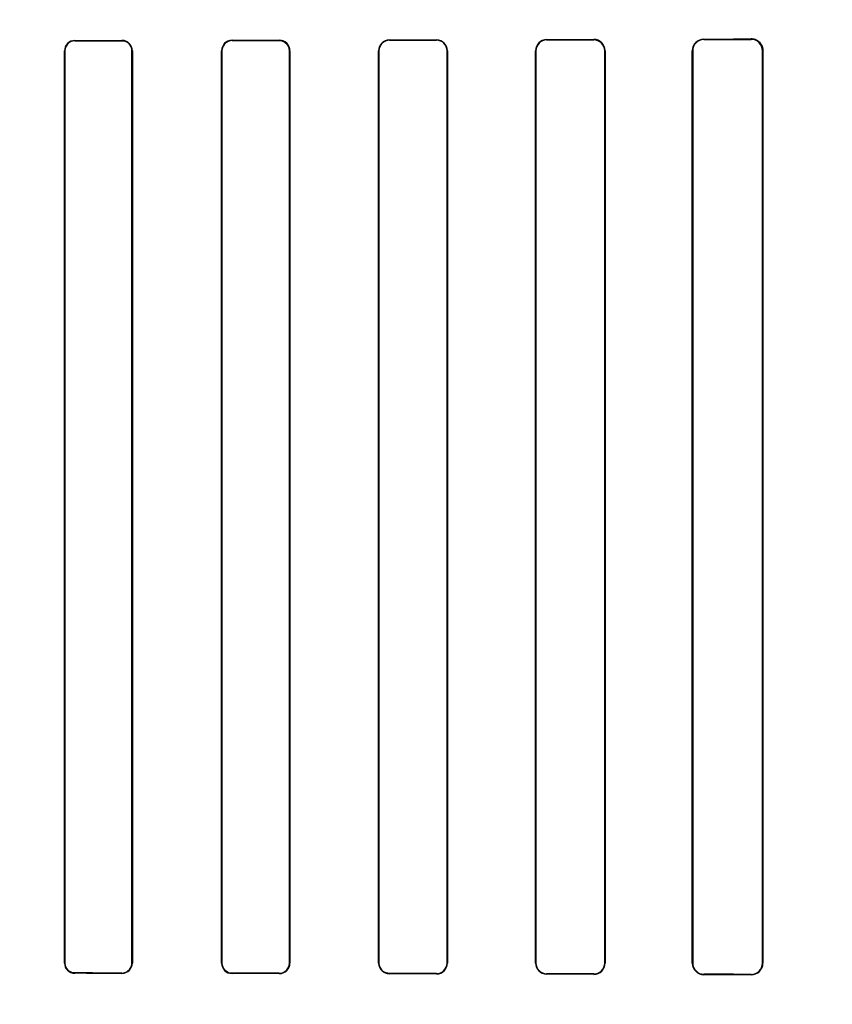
# Model space of a CAD drawing. Header units: millimetres. Extents: x 0 to 297, y 0 to 210.
# Tile 344 of 446: x 240.182 to 240.414, y 159.308 to 159.59. Entities that reach past the tile are written whole.
import ezdxf

# ---------------------------------------------------------------- set-up
doc = ezdxf.new("R2010")
doc.units = ezdxf.units.MM
doc.header["$LTSCALE"] = 16.335
doc.layers.get('0').update_dxf_attribs({"linetype": 'CONTINUOUS'})
for name, color, linetype in [('AXES_REF', 7, 'CONTINUOUS'), ('INTFCLR_1', 7, 'CONTINUOUS'), ('INTFCLR_72935', 7, 'CONTINUOUS')]:
    doc.layers.add(name, color=color, linetype=linetype)

msp = doc.modelspace()

# ---------------------------------------------------------------- linework, layer by layer
at = {"color": 7, "linetype": 'Continuous'}
for radius in [8.7262453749, 8.7255, 8.6696226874]:
    msp.add_circle((241.415033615, 154.4105885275), radius, dxfattribs=at)
msp.add_arc((241.415033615, 154.4105885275), 8.64, 278.2771290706, 261.7228709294, dxfattribs=at)
at = {"layer": 'AXES_REF', "color": 9, "linetype": 'Continuous'}
msp.add_circle((241.415033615, 154.4105885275), 5.3357191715, dxfattribs=at)
msp.add_arc((241.415033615, 154.4105885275), 7.9600610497, 94.4118118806, 85.5881881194, dxfattribs=at)
at = {"layer": 'INTFCLR_1', "color": 9, "linetype": 'Continuous'}
for p, q in [((240.1975319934, 159.583924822), (240.1975319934, 159.5840240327)), ((240.2110319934, 159.5840408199), (240.2110319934, 159.5839405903)), ((240.2425319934, 159.5839834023), (240.2425319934, 159.5840865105)), ((240.2560319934, 159.5841090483), (240.2560319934, 159.5840044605)), ((240.2875319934, 159.5840604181), (240.2875319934, 159.5841691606)), ((240.3010319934, 159.5841984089), (240.3010319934, 159.5840875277)), ((240.3325319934, 159.5841588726), (240.3325319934, 159.5842758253)), ((240.3460319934, 159.5843133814), (240.3460319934, 159.584193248)), ((240.3775319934, 159.5842836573), (240.3775319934, 159.5844130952)), ((240.3910319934, 159.5844618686), (240.3910319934, 159.5843273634)), ((240.1945871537, 159.5810757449), (240.19468605, 159.5810757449)), ((240.213900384, 159.5810757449), (240.2140009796, 159.5810757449)), ((240.2395259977, 159.5810757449), (240.2396286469, 159.5810757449)), ((240.2589655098, 159.5810757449), (240.2590706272, 159.5810757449)), ((240.2844449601, 159.5810757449), (240.2845530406, 159.5810757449)), ((240.3040501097, 159.5810757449), (240.3041617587, 159.5810757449)), ((240.3293403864, 159.5810757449), (240.3294563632, 159.5810757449)), ((240.3491578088, 159.5810757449), (240.3492790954, 159.5810757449)), ((240.3742060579, 159.5810757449), (240.3743339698, 159.5810757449)), ((240.3942946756, 159.5810757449), (240.3944310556, 159.5810757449)), ((240.19468605, 159.3200757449), (240.1945871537, 159.3200757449)), ((240.2140009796, 159.3200757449), (240.213900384, 159.3200757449)), ((240.2396286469, 159.3200757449), (240.2395259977, 159.3200757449)), ((240.2590706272, 159.3200757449), (240.2589655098, 159.3200757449)), ((240.2845530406, 159.3200757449), (240.2844449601, 159.3200757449)), ((240.3041617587, 159.3200757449), (240.3040501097, 159.3200757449)), ((240.3294563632, 159.3200757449), (240.3293403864, 159.3200757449)), ((240.3492790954, 159.3200757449), (240.3491578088, 159.3200757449)), ((240.3743339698, 159.3200757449), (240.3742060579, 159.3200757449)), ((240.3944310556, 159.3200757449), (240.3942946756, 159.3200757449)), ((240.1975319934, 159.3171274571), (240.1975319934, 159.3172266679)), ((240.2110319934, 159.3172108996), (240.2110319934, 159.3171106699)), ((240.2425319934, 159.3170649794), (240.2425319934, 159.3171680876)), ((240.2560319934, 159.3171470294), (240.2560319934, 159.3170424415)), ((240.2875319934, 159.3169823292), (240.2875319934, 159.3170910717)), ((240.3010319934, 159.3170639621), (240.3010319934, 159.3169530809)), ((240.3325319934, 159.3168756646), (240.3325319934, 159.3169926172)), ((240.3460319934, 159.3169582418), (240.3460319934, 159.3168381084)), ((240.3775319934, 159.3167383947), (240.3775319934, 159.3168678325)), ((240.3910319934, 159.3168241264), (240.3910319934, 159.3166896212))]:
    msp.add_line(p, q, dxfattribs=at)
at = {"layer": 'INTFCLR_1', "color": 6, "linetype": 'Continuous'}
for p, q in [((240.1945871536, 159.5810757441), (240.1945871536, 159.3200757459)), ((240.1946860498, 159.5810757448), (240.1946860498, 159.3200757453)), ((240.2139003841, 159.3200757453), (240.2139003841, 159.5810757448)), ((240.2140009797, 159.3200757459), (240.2140009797, 159.5810757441)), ((240.2395259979, 159.5810757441), (240.2395259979, 159.3200757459)), ((240.2396286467, 159.5810757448), (240.2396286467, 159.3200757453)), ((240.2589655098, 159.3200757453), (240.2589655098, 159.5810757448)), ((240.2590706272, 159.3200757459), (240.2590706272, 159.5810757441)), ((240.2844449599, 159.5810757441), (240.2844449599, 159.3200757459)), ((240.2845530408, 159.5810757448), (240.2845530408, 159.3200757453)), ((240.3040501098, 159.3200757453), (240.3040501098, 159.5810757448)), ((240.3041617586, 159.3200757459), (240.3041617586, 159.5810757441)), ((240.3293403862, 159.5810757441), (240.3293403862, 159.3200757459)), ((240.3294563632, 159.5810757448), (240.3294563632, 159.3200757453)), ((240.349157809, 159.3200757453), (240.349157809, 159.5810757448)), ((240.3492790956, 159.3200757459), (240.3492790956, 159.5810757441)), ((240.3742060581, 159.5810757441), (240.3742060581, 159.3200757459)), ((240.3743339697, 159.5810757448), (240.3743339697, 159.3200757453)), ((240.3942946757, 159.3200757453), (240.3942946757, 159.5810757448)), ((240.3944310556, 159.3200757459), (240.3944310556, 159.5810757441))]:
    msp.add_line(p, q, dxfattribs=at)
for centre, radius, start, end in [((240.1975358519, 159.5810754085), 0.0029486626, 90.0749790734, 179.9934800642), ((240.2110348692, 159.5810747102), 0.0029661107, 0.0199713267, 90.0555500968), ((240.2110345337, 159.58107474), 0.0028658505, 0.0200887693, 90.0507851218), ((240.2425377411, 159.5810747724), 0.0030117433, 90.1093410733, 179.9815152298), ((240.2560363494, 159.5810747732), 0.0030342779, 0.0183319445, 90.0822565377), ((240.2560358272, 159.5810747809), 0.0029296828, 0.0188523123, 90.07498115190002), ((240.2875391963, 159.581074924), 0.0030942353, 90.13337374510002, 179.9848156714), ((240.301037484, 159.5810749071), 0.0030126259, 0.0159321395, 90.10442220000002), ((240.3010382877, 159.5810749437), 0.003123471, 0.0146818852, 90.1154578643), ((240.3325410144, 159.5810751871), 0.0032006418, 90.16149046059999, 179.9900291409), ((240.3325401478, 159.5810750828), 0.0030837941, 90.1515083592, 179.9876994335), ((240.3460410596, 159.5810753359), 0.0032380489, 0.007222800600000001, 90.16042210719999), ((240.3460397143, 159.5810751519), 0.0031181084, 0.0108943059, 90.14187390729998), ((240.3775432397, 159.5810757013), 0.0033372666, 90.1930725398, 179.9992667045), ((240.3775419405, 159.5810757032), 0.0032079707, 90.17766025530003, 179.9992563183), ((240.3910448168, 159.5810756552), 0.0033862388, 0.0015036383, 90.21697548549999), ((240.3910422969, 159.5810748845), 0.0032524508, 0.01515572, 90.1815072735), ((240.1975364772, 159.3200767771), 0.0029493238, 180.0200323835, 269.9128914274), ((240.1975354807, 159.3200760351), 0.0028494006, 180.0058269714, 269.9298799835), ((240.2110348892, 159.3200767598), 0.0029660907, 269.9440632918, 359.9804152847), ((240.2425377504, 159.3200767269), 0.0030117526, 180.018661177, 269.8904825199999), ((240.2425372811, 159.3200767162), 0.0029086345, 180.0191244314, 269.8958451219), ((240.2560363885, 159.3200766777), 0.0030342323, 269.9170055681, 359.9824051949), ((240.2875392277, 159.3200765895), 0.0030942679, 180.0156196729, 269.8660451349), ((240.2875385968, 159.3200766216), 0.0029855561, 180.0168162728, 269.8732730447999), ((240.3010375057, 159.3200765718), 0.0030126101, 269.8951643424, 359.9842816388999), ((240.3010383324, 159.3200765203), 0.0031234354, 269.8837215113, 359.9857952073), ((240.3325410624, 159.3200763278), 0.0032006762, 180.0104160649, 269.8376519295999), ((240.332540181, 159.3200764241), 0.0030838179, 180.0126113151, 269.847875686), ((240.3460397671, 159.3200763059), 0.0031180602, 269.8571553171, 359.9896991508), ((240.3460410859, 159.3200761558), 0.0032380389, 269.8391135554, 359.992748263), ((240.3775441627, 159.3200765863), 0.0033381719, 180.0144240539, 269.791131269), ((240.3775421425, 159.3200760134), 0.0032081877, 180.0047872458, 269.8187449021), ((240.3910449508, 159.3200759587), 0.0033862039, 269.7807650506, 359.9963998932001), ((240.3910422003, 159.3200767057), 0.0032525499, 269.8202011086, 359.9830817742)]:
    msp.add_arc(centre, radius, start, end, dxfattribs=at)
for centre, major_axis, ratio, start_param, end_param in [((240.0467819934, 159.5855757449), (0.4693968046, 0), 0.0034906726, -1.2438455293, -1.2133136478), ((240.0467819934, 159.5855757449), (0.4963968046, 0), 0.0034906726, -1.2622347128, -1.2335556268), ((240.0467819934, 159.5855757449), (0.4693968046, 0), 0.0034906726, -1.140627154, -1.1087454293), ((240.0467819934, 159.5855757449), (0.4963968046, 0), 0.0034906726, -1.165444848, -1.1356558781), ((240.0467819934, 159.5855757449), (0.4693968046, 0), 0.0034906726, -1.0322457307, -0.9983944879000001), ((240.0467819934, 159.5855757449), (0.4963968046, 0), 0.0034906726, -1.0644388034, -1.0330623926), ((240.0467819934, 159.5855757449), (0.4693968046, 0), 0.0034906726, -0.9162996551, -0.8795209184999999), ((240.0467819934, 159.5855757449), (0.4963968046, 0), 0.0034906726, -0.9573995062, -0.9237350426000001), ((240.0467819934, 159.5855757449), (0.4693968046, 0), 0.0034906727, -0.7888979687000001, -0.7475038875), ((240.0467819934, 159.5855757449), (0.4963968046, 0), 0.0034906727, -0.8415583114, -0.8044638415), ((240.0467819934, 159.315575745), (0.4963968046, 0), 0.0034906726, 1.2335556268, 1.2622347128), ((240.0467819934, 159.315575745), (0.4693968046, 0), 0.0034906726, 1.2133136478, 1.2438455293), ((240.0467819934, 159.3155757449), (0.4963968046, 0), 0.0034906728, 1.1356558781, 1.165444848), ((240.0467819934, 159.3155757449), (0.4693968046, 0), 0.0034906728, 1.1087454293, 1.140627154), ((240.0467819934, 159.3155757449), (0.4963968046, 0), 0.0034906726, 1.0330623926, 1.0644388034), ((240.0467819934, 159.3155757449), (0.4693968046, 0), 0.0034906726, 0.9983944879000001, 1.0322457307), ((240.0467819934, 159.3155757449), (0.4963968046, 0), 0.0034906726, 0.9237350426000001, 0.9573995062), ((240.0467819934, 159.3155757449), (0.4693968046, 0), 0.0034906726, 0.8795209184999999, 0.9162996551), ((240.0467819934, 159.315575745), (0.4963968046, 0), 0.0034906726, 0.8044638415, 0.8415583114), ((240.0467819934, 159.315575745), (0.4693968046, 0), 0.0034906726, 0.7475038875, 0.7888979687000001)]:
    msp.add_ellipse(centre, major_axis=major_axis, ratio=ratio, start_param=start_param, end_param=end_param, dxfattribs=at)
for points, knots in [([(240.1975319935, 159.5839248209), (240.1969700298, 159.5839241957), (240.1954902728, 159.5834950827), (240.1946860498, 159.5819603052), (240.1946860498, 159.5810757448)], [0, 0, 0, 0, 0.3884926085, 1, 1, 1, 1]), ([(240.2425319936, 159.5839834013), (240.2419503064, 159.58398253), (240.2404387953, 159.5835358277), (240.2396286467, 159.581970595), (240.2396286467, 159.5810757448)], [0, 0, 0, 0, 0.3939538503, 1, 1, 1, 1]), ([(240.2875319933, 159.5840604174), (240.286923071, 159.5840592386), (240.2853694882, 159.58358806), (240.2845530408, 159.581982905), (240.2845530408, 159.5810757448)], [0, 0, 0, 0, 0.4016424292, 1, 1, 1, 1]), ([(240.2110319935, 159.3172109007), (240.2116005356, 159.3172102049), (240.2130923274, 159.3176421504), (240.2139003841, 159.3191875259), (240.2139003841, 159.3200757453)], [0, 0, 0, 0, 0.3902782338, 1, 1, 1, 1]), ([(240.2560319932, 159.317147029), (240.2566229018, 159.3171460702), (240.2581507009, 159.3175969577), (240.2589655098, 159.3191763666), (240.2589655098, 159.3200757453)], [0, 0, 0, 0, 0.3965068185, 1, 1, 1, 1])]:
    msp.add_open_spline(points, degree=3, knots=knots, dxfattribs=at)
at = {"layer": 'INTFCLR_72935', "color": 9, "linetype": 'Continuous'}
for p, q in [((240.1975319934, 159.5840240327), (240.1975319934, 159.583924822)), ((240.2110319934, 159.5839405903), (240.2110319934, 159.5840408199)), ((240.2425319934, 159.5840865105), (240.2425319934, 159.5839834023)), ((240.2560319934, 159.5840044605), (240.2560319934, 159.5841090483)), ((240.2875319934, 159.5841691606), (240.2875319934, 159.5840604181)), ((240.3010319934, 159.5840875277), (240.3010319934, 159.5841984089)), ((240.3325319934, 159.5842758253), (240.3325319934, 159.5841588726)), ((240.3460319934, 159.584193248), (240.3460319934, 159.5843133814)), ((240.3775319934, 159.5844130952), (240.3775319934, 159.5842836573)), ((240.3910319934, 159.5843273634), (240.3910319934, 159.5844618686)), ((240.19468605, 159.5810757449), (240.1945871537, 159.5810757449)), ((240.2140009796, 159.5810757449), (240.213900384, 159.5810757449)), ((240.2396286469, 159.5810757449), (240.2395259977, 159.5810757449)), ((240.2590706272, 159.5810757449), (240.2589655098, 159.5810757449)), ((240.2845530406, 159.5810757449), (240.2844449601, 159.5810757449)), ((240.3041617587, 159.5810757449), (240.3040501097, 159.5810757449)), ((240.3294563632, 159.5810757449), (240.3293403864, 159.5810757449)), ((240.3492790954, 159.5810757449), (240.3491578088, 159.5810757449)), ((240.3743339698, 159.5810757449), (240.3742060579, 159.5810757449)), ((240.3944310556, 159.5810757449), (240.3942946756, 159.5810757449)), ((240.1945871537, 159.3200757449), (240.19468605, 159.3200757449)), ((240.213900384, 159.3200757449), (240.2140009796, 159.3200757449)), ((240.2395259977, 159.3200757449), (240.2396286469, 159.3200757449)), ((240.2589655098, 159.3200757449), (240.2590706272, 159.3200757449)), ((240.2844449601, 159.3200757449), (240.2845530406, 159.3200757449)), ((240.3040501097, 159.3200757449), (240.3041617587, 159.3200757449)), ((240.3293403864, 159.3200757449), (240.3294563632, 159.3200757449)), ((240.3491578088, 159.3200757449), (240.3492790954, 159.3200757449)), ((240.3742060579, 159.3200757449), (240.3743339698, 159.3200757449)), ((240.3942946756, 159.3200757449), (240.3944310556, 159.3200757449)), ((240.1975319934, 159.3172266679), (240.1975319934, 159.3171274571)), ((240.2110319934, 159.3171106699), (240.2110319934, 159.3172108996)), ((240.2425319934, 159.3171680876), (240.2425319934, 159.3170649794)), ((240.2560319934, 159.3170424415), (240.2560319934, 159.3171470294)), ((240.2875319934, 159.3170910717), (240.2875319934, 159.3169823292)), ((240.3010319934, 159.3169530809), (240.3010319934, 159.3170639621)), ((240.3325319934, 159.3169926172), (240.3325319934, 159.3168756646)), ((240.3460319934, 159.3168381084), (240.3460319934, 159.3169582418)), ((240.3775319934, 159.3168678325), (240.3775319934, 159.3167383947)), ((240.3910319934, 159.3166896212), (240.3910319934, 159.3168241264))]:
    msp.add_line(p, q, dxfattribs=at)
at = {"layer": 'INTFCLR_72935', "color": 6, "linetype": 'Continuous'}
for p, q in [((240.1945871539, 159.3200757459), (240.1945871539, 159.5810757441)), ((240.1946860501, 159.3200757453), (240.1946860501, 159.5810757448)), ((240.2139003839, 159.5810757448), (240.2139003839, 159.3200757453)), ((240.2140009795, 159.5810757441), (240.2140009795, 159.3200757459)), ((240.2395259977, 159.3200757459), (240.2395259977, 159.5810757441)), ((240.239628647, 159.3200757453), (240.239628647, 159.5810757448)), ((240.2589655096, 159.5810757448), (240.2589655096, 159.3200757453)), ((240.259070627, 159.5810757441), (240.259070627, 159.3200757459)), ((240.2844449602, 159.3200757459), (240.2844449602, 159.5810757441)), ((240.2845530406, 159.3200757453), (240.2845530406, 159.5810757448)), ((240.3040501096, 159.5810757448), (240.3040501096, 159.3200757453)), ((240.3041617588, 159.5810757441), (240.3041617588, 159.3200757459)), ((240.3293403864, 159.3200757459), (240.3293403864, 159.5810757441)), ((240.3294563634, 159.3200757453), (240.3294563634, 159.5810757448)), ((240.3491578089, 159.5810757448), (240.3491578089, 159.3200757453)), ((240.3492790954, 159.5810757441), (240.3492790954, 159.3200757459)), ((240.3742060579, 159.3200757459), (240.3742060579, 159.5810757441)), ((240.37433397, 159.3200757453), (240.37433397, 159.5810757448)), ((240.3942946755, 159.5810757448), (240.3942946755, 159.3200757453)), ((240.3944310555, 159.5810757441), (240.3944310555, 159.3200757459))]:
    msp.add_line(p, q, dxfattribs=at)
at = {"layer": 'INTFCLR_72935', "color": 7, "linetype": 'Continuous'}
msp.add_lwpolyline([(240.39215293, 159.5842754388), (240.3920376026, 159.5843130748), (240.3919197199, 159.5843469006), (240.3917993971, 159.5843767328), (240.3916768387, 159.5844023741), (240.3915521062, 159.584423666), (240.3914251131, 159.58444046), (240.3912959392, 159.5844525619), (240.3911648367, 159.5844597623), (240.3910319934, 159.5844618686)], dxfattribs=at)
at = {"layer": 'INTFCLR_72935', "color": 6, "linetype": 'Continuous'}
for centre, radius, start, end in [((240.1975364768, 159.5810747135), 0.0029493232, 90.08709593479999, 179.9799802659), ((240.1975354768, 159.5810754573), 0.0028493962, 90.07004626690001, 179.9942188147), ((240.211035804, 159.5810756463), 0.0029651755, 0.0018880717, 90.0736333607), ((240.2425377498, 159.5810747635), 0.0030117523, 90.1095105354, 179.9813457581), ((240.2425364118, 159.5810756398), 0.0029077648, 90.08706218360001, 179.9979299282), ((240.2560371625, 159.5810755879), 0.0030334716, 0.0029486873, 90.09763137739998), ((240.287538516, 159.581075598), 0.0030935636, 90.120806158, 179.9972946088), ((240.2875378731, 159.5810755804), 0.0029848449, 90.1128601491, 179.9968432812), ((240.3010389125, 159.5810755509), 0.0031228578, 0.0035443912, 90.1269460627), ((240.3010375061, 159.5810749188), 0.0030126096, 0.0157097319, 90.10484578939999), ((240.3325406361, 159.5810755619), 0.0032002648, 90.1547329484, 179.996739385), ((240.3325396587, 159.5810755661), 0.0030833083, 90.1424385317, 179.9966795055), ((240.3460412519, 159.5810755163), 0.0032378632, 0.0040296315, 90.16383577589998), ((240.3460401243, 159.5810755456), 0.0031177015, 0.003661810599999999, 90.14942881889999), ((240.3775437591, 159.5810754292), 0.0033377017, 90.2019759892, 179.9945951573), ((240.3775420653, 159.5810755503), 0.0032081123, 90.17987701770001, 179.9965255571), ((240.3910427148, 159.5810754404), 0.0032519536, 0.0053642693, 90.18889718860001), ((240.1975358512, 159.3200760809), 0.0029486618, 180.0065077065, 269.9250394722), ((240.2110348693, 159.3200767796), 0.0029661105, 269.9444459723, 359.9800325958), ((240.2110350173, 159.3200761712), 0.0028653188, 269.9395300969, 359.9914837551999), ((240.2425368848, 159.3200758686), 0.003010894, 180.0023337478, 269.9069194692), ((240.256036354, 159.3200767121), 0.0030342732, 269.9176627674, 359.9817566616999), ((240.2560366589, 159.3200758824), 0.0029288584, 269.9087331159, 359.9973187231), ((240.2875385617, 159.3200759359), 0.0030936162, 180.0035181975, 269.8783482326), ((240.3010389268, 159.3200759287), 0.0031228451, 269.8727906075, 359.9966476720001), ((240.30103817, 159.3200759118), 0.003011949, 269.8825017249, 359.9968338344), ((240.3325406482, 159.3200759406), 0.0032002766, 180.0034859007, 269.8450517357), ((240.3325396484, 159.3200759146), 0.0030832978, 180.0031447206, 269.8577522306), ((240.3460412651, 159.3200759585), 0.0032378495, 269.8359293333, 359.9962389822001), ((240.3460401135, 159.3200759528), 0.0031177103, 269.8507698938, 359.9961874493), ((240.3775435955, 159.3200759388), 0.0033375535, 180.0033105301, 269.8008249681), ((240.3775420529, 159.3200759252), 0.003208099, 180.0032122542, 269.8203430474), ((240.3910448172, 159.3200758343), 0.0033862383, 269.7830214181, 359.9985048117), ((240.3910428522, 159.3200759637), 0.003251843, 269.8086768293, 359.9961529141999)]:
    msp.add_arc(centre, radius, start, end, dxfattribs=at)
for centre, major_axis, ratio, start_param, end_param in [((240.0467819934, 159.5855757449), (0.4693968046, 0), 0.0034906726, -1.2438455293, -1.2133136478), ((240.0467819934, 159.5855757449), (0.4963968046, 0), 0.0034906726, -1.2622347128, -1.2335556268), ((240.0467819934, 159.5855757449), (0.4693968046, 0), 0.0034906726, -1.140627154, -1.1087454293), ((240.0467819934, 159.5855757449), (0.4963968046, 0), 0.0034906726, -1.165444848, -1.1356558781), ((240.0467819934, 159.5855757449), (0.4693968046, 0), 0.0034906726, -1.0322457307, -0.9983944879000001), ((240.0467819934, 159.5855757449), (0.4963968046, 0), 0.0034906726, -1.0644388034, -1.0330623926), ((240.0467819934, 159.5855757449), (0.4693968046, 0), 0.0034906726, -0.9162996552, -0.8795209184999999), ((240.0467819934, 159.5855757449), (0.4963968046, 0), 0.0034906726, -0.9573995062, -0.9237350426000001), ((240.0467819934, 159.5855757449), (0.4693968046, 0), 0.0034906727, -0.7888979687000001, -0.7475038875), ((240.0467819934, 159.5855757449), (0.4963968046, 0), 0.0034906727, -0.8415583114, -0.8044638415), ((240.0467819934, 159.315575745), (0.4963968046, 0), 0.0034906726, 1.2335556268, 1.2622347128), ((240.0467819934, 159.315575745), (0.4693968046, 0), 0.0034906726, 1.2133136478, 1.2438455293), ((240.0467819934, 159.3155757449), (0.4963968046, 0), 0.0034906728, 1.1356558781, 1.165444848), ((240.0467819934, 159.3155757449), (0.4693968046, 0), 0.0034906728, 1.1087454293, 1.140627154), ((240.0467819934, 159.3155757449), (0.4963968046, 0), 0.0034906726, 1.0330623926, 1.0644388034), ((240.0467819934, 159.3155757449), (0.4693968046, 0), 0.0034906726, 0.9983944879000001, 1.0322457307), ((240.0467819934, 159.3155757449), (0.4963968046, 0), 0.0034906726, 0.9237350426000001, 0.9573995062), ((240.0467819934, 159.3155757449), (0.4693968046, 0), 0.0034906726, 0.8795209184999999, 0.9162996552), ((240.0467819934, 159.315575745), (0.4963968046, 0), 0.0034906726, 0.8044638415, 0.8415583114), ((240.0467819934, 159.315575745), (0.4693968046, 0), 0.0034906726, 0.7475038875, 0.7888979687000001)]:
    msp.add_ellipse(centre, major_axis=major_axis, ratio=ratio, start_param=start_param, end_param=end_param, dxfattribs=at)
for points, knots in [([(240.2110319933, 159.5839405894), (240.2116116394, 159.5839412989), (240.2131061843, 159.58349846), (240.2139003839, 159.5819537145), (240.2139003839, 159.5810757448)], [0, 0, 0, 0, 0.3976674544, 1, 1, 1, 1]), ([(240.2560319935, 159.5840044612), (240.256635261, 159.5840054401), (240.2581660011, 159.5835421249), (240.2589655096, 159.5819636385), (240.2589655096, 159.5810757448)], [0, 0, 0, 0, 0.4045625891, 1, 1, 1, 1]), ([(240.1975319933, 159.3172266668), (240.1969625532, 159.3172273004), (240.1954808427, 159.3176635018), (240.1946860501, 159.3191980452), (240.1946860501, 159.3200757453)], [0, 0, 0, 0, 0.3934935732, 1, 1, 1, 1]), ([(240.2425319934, 159.3171680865), (240.2419399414, 159.3171689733), (240.2404259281, 159.3176259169), (240.239628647, 159.3191904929), (240.239628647, 159.3200757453)], [0, 0, 0, 0, 0.4007653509, 1, 1, 1, 1]), ([(240.2875319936, 159.3170910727), (240.286911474, 159.317092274), (240.2853552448, 159.31757524), (240.2845530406, 159.3191794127), (240.2845530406, 159.3200757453)], [0, 0, 0, 0, 0.4090841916, 1, 1, 1, 1])]:
    msp.add_open_spline(points, degree=3, knots=knots, dxfattribs=at)
at = {"layer": 'INTFCLR_72935', "color": 7, "linetype": 'Continuous'}
for points, knots in [([(240.3910319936, 159.5844618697), (240.3915089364, 159.5844587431), (240.3926152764, 159.5842330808), (240.3940301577, 159.5830491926), (240.3944356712, 159.5817386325), (240.3944310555, 159.5810757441)], [0, 0, 0, 0, 0.2716425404, 0.622451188, 1, 1, 1, 1]), ([(240.3944310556, 159.5810757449), (240.394431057, 159.581682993), (240.394053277, 159.5830811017), (240.3928770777, 159.5840246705), (240.39215293, 159.5842754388)], [0, 0, 0, 0, 0.4420893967, 1, 1, 1, 1])]:
    msp.add_open_spline(points, degree=3, knots=knots, dxfattribs=at)

doc.saveas('drawing.dxf')
